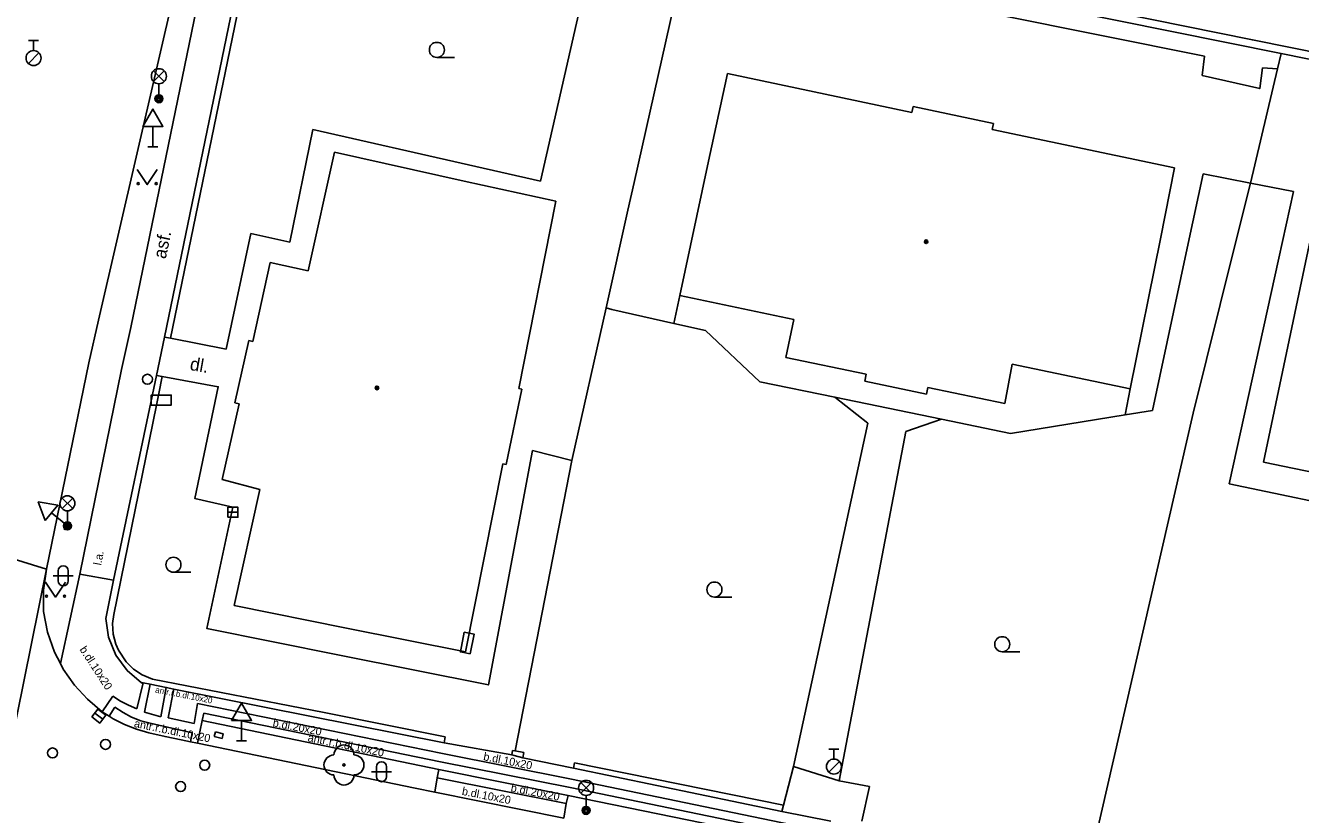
# Model space of a CAD drawing. Extents: x -595546 to -593986, y -1160845 to -1159202.
# Drawn here: x -595498.2 to -595434.5, y -1159503.2 to -1159463.8 of the extents above; entities that cross this region are included whole.
import ezdxf

# ---------------------------------------------------------------- set-up
doc = ezdxf.new("R2010")
doc.units = 0
for name, color, linetype in [('Level 22', 7, 'Continuous'), ('Level 24', 7, 'Continuous'), ('Level 27', 7, 'Continuous'), ('Level 28', 7, 'Continuous'), ('Level 31', 7, 'Continuous'), ('Level 33', 7, 'Continuous'), ('Level 34', 7, 'Continuous'), ('Level 36', 7, 'Continuous'), ('Level 39', 7, 'Continuous'), ('neurcene site - povrch.  znaky - skut. stav', 7, 'Continuous'), ('Specificka linie pasportu komunikaci', 7, 'Continuous'), ('TM - budovy zdene_ betonove - VP', 7, 'Continuous'), ('TM - chodniky - VP', 7, 'Continuous'), ('TM - komunikace - VP', 7, 'Continuous'), ('TM - letecke snimky - pomocna linie', 7, 'Continuous'), ('TM - plot drateny_ kovovy - VP', 7, 'Continuous'), ('TM - plot zdeny_ ohradni zed - VP', 7, 'Continuous'), ('TM - podezdivka plotu - VP', 7, 'Continuous'), ('TM - popis povrchu', 7, 'Continuous'), ('TM - rozhrani mezi zpev. plochami mezi sebou - VP', 7, 'Continuous'), ('TM - rozhrani ploch obecne - VP', 7, 'Continuous'), ('TM - vjezd na pozemek', 7, 'Continuous'), ('TM - zed operna - VP', 7, 'Continuous')]:
    doc.layers.add(name, color=color, linetype=linetype)

msp = doc.modelspace()

# ---------------------------------------------------------------- linework, layer by layer
at = {"layer": 'Level 22'}
msp.add_circle((-595482.27, -1159500.7), 0.05, dxfattribs=at)
for centre, start, end in [((-595482.27, -1159500.2), 0, 180), ((-595482.77, -1159500.7), 90, 270), ((-595481.77, -1159500.7), 270, 90), ((-595482.27, -1159501.2), 180, 0)]:
    msp.add_arc(centre, 0.5, start, end, dxfattribs=at)
at = {"layer": 'Level 24'}
for points in [[(-595491.897, -1159482.728), (-595490.897, -1159482.728), (-595490.897, -1159482.228), (-595491.897, -1159482.228)], [(-595475.957, -1159495.145), (-595475.771, -1159494.162), (-595476.262, -1159494.069), (-595476.448, -1159495.052)]]:
    msp.add_lwpolyline(points, close=True, dxfattribs=at)
at = {"layer": 'Level 27'}
for p, q in [((-595488.07, -1159488.08), (-595487.57, -1159488.08)), ((-595494.717, -1159498.107), (-595494.323, -1159498.413))]:
    msp.add_line(p, q, dxfattribs=at)
for points in [[(-595488.07, -1159488.33), (-595487.57, -1159488.33), (-595487.57, -1159487.83), (-595488.07, -1159487.83)], [(-595494.871, -1159498.304), (-595494.476, -1159498.611), (-595494.169, -1159498.216), (-595494.564, -1159497.909)]]:
    msp.add_lwpolyline(points, close=True, dxfattribs=at)
at = {"layer": 'Level 28'}
for p, q in [((-595498.03, -1159464.525), (-595497.53, -1159464.525)), ((-595497.78, -1159465.025), (-595497.78, -1159464.525)), ((-595498.038, -1159465.672), (-595497.508, -1159465.142)), ((-595458.04, -1159499.905), (-595457.54, -1159499.905)), ((-595457.79, -1159500.405), (-595457.79, -1159499.905)), ((-595458.048, -1159501.052), (-595457.518, -1159500.522))]:
    msp.add_line(p, q, dxfattribs=at)
for centre in [(-595497.78, -1159465.4), (-595457.79, -1159500.78)]:
    msp.add_circle(centre, 0.375, dxfattribs=at)
at = {"layer": 'Level 31'}
for centre in [(-595492.09, -1159481.44), (-595494.18, -1159499.67), (-595496.83, -1159500.1), (-595489.23, -1159500.71), (-595490.43, -1159501.78)]:
    msp.add_circle(centre, 0.25, dxfattribs=at)
at = {"layer": 'Level 33'}
for p, q in [((-595491.785, -1159466.57), (-595491.255, -1159466.04)), ((-595491.785, -1159466.04), (-595491.255, -1159466.57)), ((-595491.52, -1159466.68), (-595491.52, -1159467.43)), ((-595496.355, -1159487.9), (-595495.825, -1159487.37)), ((-595496.355, -1159487.37), (-595495.825, -1159487.9)), ((-595496.09, -1159488.01), (-595496.09, -1159488.76)), ((-595470.435, -1159502.11), (-595469.905, -1159501.58)), ((-595470.435, -1159501.58), (-595469.905, -1159502.11)), ((-595470.17, -1159502.22), (-595470.17, -1159502.97))]:
    msp.add_line(p, q, dxfattribs=at)
for centre, radius in [((-595491.52, -1159466.305), 0.375), ((-595491.52, -1159467.43), 0.2), ((-595491.52, -1159467.43), 0.145), ((-595491.52, -1159467.43), 0.0876), ((-595496.09, -1159487.635), 0.375), ((-595496.09, -1159488.76), 0.2), ((-595496.09, -1159488.76), 0.145), ((-595496.09, -1159488.76), 0.0876), ((-595470.17, -1159501.845), 0.375), ((-595470.17, -1159502.97), 0.2), ((-595470.17, -1159502.97), 0.145), ((-595470.17, -1159502.97), 0.0876)]:
    msp.add_circle(centre, radius, dxfattribs=at)
at = {"layer": 'Level 34'}
for p, q in [((-595491.82, -1159468.812), (-595491.82, -1159469.83)), ((-595492.07, -1159469.83), (-595491.57, -1159469.83)), ((-595496.876, -1159488.113), (-595496.09, -1159488.76)), ((-595496.249, -1159488.953), (-595495.931, -1159488.567)), ((-595487.39, -1159498.472), (-595487.39, -1159499.49)), ((-595487.64, -1159499.49), (-595487.14, -1159499.49))]:
    msp.add_line(p, q, dxfattribs=at)
for points in [[(-595492.32, -1159468.812), (-595491.32, -1159468.812), (-595491.82, -1159467.946)], [(-595497.194, -1159488.5), (-595496.559, -1159487.727), (-595497.545, -1159487.563)], [(-595487.89, -1159498.472), (-595486.89, -1159498.472), (-595487.39, -1159497.606)]]:
    msp.add_lwpolyline(points, close=True, dxfattribs=at)
at = {"layer": 'Level 36'}
for p, q in [((-595477.63, -1159465.365), (-595476.755, -1159465.365)), ((-595496.546, -1159491.006), (-595496.546, -1159491.506)), ((-595496.046, -1159491.006), (-595496.046, -1159491.506)), ((-595490.79, -1159491.075), (-595489.915, -1159491.075)), ((-595496.796, -1159491.256), (-595495.796, -1159491.256)), ((-595463.76, -1159492.315), (-595462.885, -1159492.315)), ((-595449.38, -1159495.045), (-595448.505, -1159495.045)), ((-595480.646, -1159500.786), (-595480.646, -1159501.286)), ((-595480.146, -1159500.786), (-595480.146, -1159501.286)), ((-595480.896, -1159501.036), (-595479.896, -1159501.036))]:
    msp.add_line(p, q, dxfattribs=at)
for points in [[(-595492.6, -1159470.97), (-595492.1, -1159471.72), (-595491.6, -1159470.97)], [(-595497.18, -1159491.57), (-595496.68, -1159492.32), (-595496.18, -1159491.57)]]:
    msp.add_lwpolyline(points, dxfattribs=at)
for centre, radius in [((-595477.63, -1159464.99), 0.375), ((-595492.55, -1159471.67), 0.05), ((-595491.651, -1159471.67), 0.05), ((-595490.79, -1159490.7), 0.375), ((-595463.76, -1159491.94), 0.375), ((-595497.13, -1159492.27), 0.05), ((-595496.231, -1159492.27), 0.05), ((-595449.38, -1159494.67), 0.375)]:
    msp.add_circle(centre, radius, dxfattribs=at)
for centre, start, end in [((-595496.296, -1159491.006), 0, 180), ((-595496.296, -1159491.506), 180, 0), ((-595480.396, -1159500.786), 0, 180), ((-595480.396, -1159501.286), 180, 0)]:
    msp.add_arc(centre, 0.25, start, end, dxfattribs=at)
at = {"layer": 'Level 39'}
for centre, radius in [((-595453.18, -1159474.57), 0.09), ((-595453.18, -1159474.57), 0.0398), ((-595480.62, -1159481.87), 0.09), ((-595480.62, -1159481.87), 0.0398)]:
    msp.add_circle(centre, radius, dxfattribs=at)
at = {"layer": 'neurcene site - povrch.  znaky - skut. stav'}
for points in [[(-595488.75, -1159499.28), (-595488.69, -1159499.04)], [(-595488.36, -1159499.38), (-595488.75, -1159499.28)], [(-595488.69, -1159499.04), (-595488.3, -1159499.15)], [(-595488.3, -1159499.15), (-595488.36, -1159499.38)]]:
    msp.add_lwpolyline(points, dxfattribs=at)
at = {"layer": 'Specificka linie pasportu komunikaci'}
for points in [[(-595493.39, -1159480.95), (-595492.92, -1159478.85)], [(-595511.02, -1159486.63), (-595497.13, -1159490.93)], [(-595500.88, -1159509.4), (-595497.13, -1159490.93)]]:
    msp.add_lwpolyline(points, dxfattribs=at)
at = {"layer": 'TM - budovy zdene_ betonove - VP'}
for points in [[(-595465.49, -1159477.26), (-595464.099, -1159470.78), (-595463.11, -1159466.17)], [(-595463.11, -1159466.17), (-595453.89, -1159468.11)], [(-595453.89, -1159468.11), (-595453.83, -1159467.82)], [(-595453.83, -1159467.82), (-595449.82, -1159468.66)], [(-595449.82, -1159468.66), (-595449.88, -1159468.96)], [(-595449.88, -1159468.96), (-595440.77, -1159470.88)], [(-595484.06, -1159476.03), (-595482.74, -1159470.1)], [(-595482.74, -1159470.1), (-595476.26, -1159471.54), (-595471.69, -1159472.55)], [(-595440.77, -1159470.88), (-595441.48, -1159474.43), (-595442.98, -1159481.91)], [(-595471.69, -1159472.55), (-595473.54, -1159481.9)], [(-595436.33, -1159485.58), (-595434.23, -1159475.61), (-595433.53, -1159472.31)], [(-595486.82, -1159479.55), (-595485.95, -1159475.61)], [(-595485.95, -1159475.61), (-595484.06, -1159476.03)], [(-595459.79, -1159478.45), (-595465.49, -1159477.26)], [(-595460.19, -1159480.36), (-595459.79, -1159478.45)], [(-595487.73, -1159482.61), (-595487.03, -1159479.5)], [(-595487.03, -1159479.5), (-595486.82, -1159479.55)], [(-595456.18, -1159481.19), (-595460.19, -1159480.36)], [(-595448.89, -1159480.69), (-595449.25, -1159482.65)], [(-595442.98, -1159481.91), (-595448.89, -1159480.69)], [(-595456.25, -1159481.53), (-595456.18, -1159481.19)], [(-595453.16, -1159482.19), (-595456.25, -1159481.53)], [(-595473.38, -1159481.93), (-595474.17, -1159485.7)], [(-595473.54, -1159481.9), (-595473.38, -1159481.93)], [(-595453.09, -1159481.85), (-595453.16, -1159482.19)], [(-595449.25, -1159482.65), (-595453.09, -1159481.85)], [(-595488.35, -1159486.45), (-595487.51, -1159482.66)], [(-595487.51, -1159482.66), (-595487.73, -1159482.61)], [(-595474.33, -1159485.67), (-595476.2, -1159495.05)], [(-595474.17, -1159485.7), (-595474.33, -1159485.67)], [(-595424.64, -1159487.99), (-595436.33, -1159485.58)], [(-595486.48, -1159486.95), (-595488.35, -1159486.45)], [(-595487.76, -1159492.74), (-595486.48, -1159486.95)], [(-595476.2, -1159495.05), (-595482.15, -1159493.86), (-595487.76, -1159492.74)]]:
    msp.add_lwpolyline(points, dxfattribs=at)
at = {"layer": 'TM - chodniky - VP'}
for points in [[(-595489.71, -1159457.59), (-595488.59, -1159457.82), (-595492.92, -1159478.85)], [(-595470.35, -1159462.33), (-595472.45, -1159471.55)], [(-595483.82, -1159468.97), (-595484.98, -1159474.59)], [(-595472.45, -1159471.55), (-595476.05, -1159470.73), (-595483.82, -1159468.97)], [(-595439.34, -1159471.18), (-595440.09, -1159474.66), (-595441.88, -1159483)], [(-595436.98, -1159471.64), (-595439.34, -1159471.18)], [(-595438.05, -1159486.66), (-595435.56, -1159475.39), (-595434.82, -1159472.06)], [(-595434.82, -1159472.06), (-595436.98, -1159471.64)], [(-595486.93, -1159474.16), (-595488.15, -1159479.94)], [(-595484.98, -1159474.59), (-595486.93, -1159474.16)], [(-595465.79, -1159478.65), (-595468.88, -1159477.95), (-595469.17, -1159477.88)], [(-595464.21, -1159479.01), (-595465.79, -1159478.65)], [(-595461.5, -1159481.56), (-595464.21, -1159479.01)], [(-595488.15, -1159479.94), (-595490.94, -1159479.39)], [(-595495.47, -1159491.18), (-595493.39, -1159480.95)], [(-595491.35, -1159481.3), (-595488.55, -1159481.81), (-595489.73, -1159487.39), (-595487.83, -1159487.83), (-595489.13, -1159493.88), (-595482.5, -1159495.21), (-595475.05, -1159496.7), (-595472.85, -1159485), (-595470.88, -1159485.5)], [(-595457.74, -1159482.33), (-595461.5, -1159481.56)], [(-595456.09, -1159483.63), (-595457.74, -1159482.33)], [(-595454.19, -1159484.04), (-595452.42, -1159483.43)], [(-595448.96, -1159484.14), (-595452.42, -1159483.43)], [(-595443.24, -1159483.22), (-595448.96, -1159484.14)], [(-595441.88, -1159483), (-595443.24, -1159483.22)], [(-595459.81, -1159500.77), (-595456.09, -1159483.63)], [(-595457.52, -1159501.49), (-595454.19, -1159484.04)], [(-595424.01, -1159489.59), (-595438.05, -1159486.66)], [(-595489.59, -1159499.61), (-595489.36, -1159498.48)], [(-595489.36, -1159498.48), (-595477.53, -1159500.92)], [(-595477.73, -1159502.06), (-595477.61, -1159501.35), (-595477.53, -1159500.92)]]:
    msp.add_lwpolyline(points, dxfattribs=at)
at = {"layer": 'TM - komunikace - VP'}
for points in [[(-595494.53, -1159478.48), (-595489.71, -1159457.59)], [(-595495.02, -1159480.62), (-595494.53, -1159478.48)], [(-595495.02, -1159480.62), (-595497.13, -1159490.93)], [(-595497.29, -1159491.97), (-595497.13, -1159490.93)], [(-595496.74, -1159495.06), (-595497.09, -1159494.07), (-595497.28, -1159493.03), (-595497.29, -1159491.97)], [(-595494.35, -1159498.04), (-595495.09, -1159497.42), (-595495.74, -1159496.71), (-595496.3, -1159495.92), (-595496.44, -1159495.64), (-595496.74, -1159495.06)], [(-595493.24, -1159498.68), (-595493.81, -1159498.39), (-595494.01, -1159498.26), (-595494.35, -1159498.04)], [(-595492.02, -1159499.09), (-595492.64, -1159498.92), (-595493.24, -1159498.68)], [(-595489.59, -1159499.61), (-595489.94, -1159499.54), (-595490.4, -1159499.45), (-595491.21, -1159499.28), (-595492.02, -1159499.09)], [(-595471.29, -1159503.35), (-595477.73, -1159502.06), (-595478.72, -1159501.85), (-595489.59, -1159499.61)], [(-595471.29, -1159503.35), (-595471.16, -1159502.63), (-595471.07, -1159502.22)], [(-595471.07, -1159502.22), (-595460.65, -1159504.36)]]:
    msp.add_lwpolyline(points, dxfattribs=at)
at = {"layer": 'TM - letecke snimky - pomocna linie'}
for points in [[(-595465.49, -1159477.26), (-595465.79, -1159478.65)], [(-595442.98, -1159481.91), (-595443.24, -1159483.22)]]:
    msp.add_lwpolyline(points, dxfattribs=at)
at = {"layer": 'TM - plot drateny_ kovovy - VP'}
for points in [[(-595490.94, -1159479.39), (-595486.59, -1159458.28)], [(-595406.07, -1159470.72), (-595422.18, -1159467.46), (-595436.88, -1159464.49), (-595451.89, -1159461.45), (-595466.61, -1159458.57)], [(-595435.44, -1159465.18), (-595435.62, -1159465.93)], [(-595435.62, -1159465.93), (-595436.98, -1159471.64)], [(-595436.98, -1159471.64), (-595437.82, -1159475.02), (-595439.84, -1159483.14)], [(-595491.23, -1159479.33), (-595490.94, -1159479.39)], [(-595493.77, -1159493.19), (-595491.64, -1159482.73), (-595491.52, -1159482.15), (-595491.35, -1159481.3)], [(-595491.35, -1159481.3), (-595491.64, -1159481.25)], [(-595439.84, -1159483.14), (-595445.06, -1159505.81), (-595445.12, -1159506.09)], [(-595473.72, -1159500), (-595470.88, -1159485.5)], [(-595491.84, -1159496.41), (-595492.35, -1159496.2), (-595492.78, -1159495.91), (-595493.15, -1159495.55), (-595493.54, -1159494.97), (-595493.67, -1159494.66), (-595493.8, -1159494.16), (-595493.84, -1159493.64), (-595493.77, -1159493.19)], [(-595477.21, -1159499.29), (-595483.26, -1159498.08), (-595491.84, -1159496.41)]]:
    msp.add_lwpolyline(points, dxfattribs=at)
at = {"layer": 'TM - plot zdeny_ ohradni zed - VP'}
for points in [[(-595473.85, -1159499.97), (-595473.72, -1159500), (-595473.29, -1159500.08)], [(-595470.76, -1159500.59), (-595460.31, -1159502.71)], [(-595460.31, -1159502.71), (-595459.81, -1159500.77)], [(-595457.52, -1159501.49), (-595456.02, -1159501.78), (-595456.39, -1159503.5)]]:
    msp.add_lwpolyline(points, dxfattribs=at)
at = {"layer": 'TM - podezdivka plotu - VP'}
for points in [[(-595486.88, -1159458.2), (-595491.23, -1159479.33)], [(-595451.75, -1159461.88), (-595435.44, -1159465.18)], [(-595435.44, -1159465.18), (-595405.35, -1159471.27), (-595402.64, -1159471.83)], [(-595493.79, -1159491.47), (-595491.64, -1159481.25)], [(-595493.79, -1159491.47), (-595494.17, -1159493.38)], [(-595492.38, -1159496.59), (-595493.11, -1159495.98), (-595493.67, -1159495.21), (-595494.03, -1159494.32), (-595494.17, -1159493.38)], [(-595492.38, -1159496.59), (-595492.31, -1159496.6), (-595491.96, -1159496.67), (-595491.15, -1159496.83), (-595490.77, -1159496.91), (-595477.26, -1159499.59)], [(-595477.26, -1159499.59), (-595477.21, -1159499.29)], [(-595473.89, -1159500.19), (-595473.85, -1159499.97)], [(-595473.34, -1159500.34), (-595473.29, -1159500.08)], [(-595473.89, -1159500.19), (-595473.76, -1159500.22), (-595473.34, -1159500.34)], [(-595470.81, -1159500.86), (-595470.76, -1159500.59)], [(-595470.81, -1159500.86), (-595460.39, -1159503.02)], [(-595460.39, -1159503.02), (-595460.31, -1159502.71)]]:
    msp.add_lwpolyline(points, dxfattribs=at)
at = {"layer": 'TM - rozhrani mezi zpev. plochami mezi sebou - VP'}
for points in [[(-595496.44, -1159495.64), (-595495.47, -1159491.18)], [(-595495.47, -1159491.18), (-595493.79, -1159491.47)], [(-595492.62, -1159497.9), (-595492.31, -1159496.6)], [(-595491.42, -1159498.29), (-595492.23, -1159498.06), (-595491.96, -1159496.67)], [(-595491.42, -1159498.29), (-595491.15, -1159496.83)], [(-595490.77, -1159496.91), (-595491.06, -1159498.34)], [(-595494.35, -1159498.04), (-595493.82, -1159497.27)], [(-595492.62, -1159497.9), (-595493.04, -1159497.72), (-595493.44, -1159497.51), (-595493.82, -1159497.27)], [(-595493.72, -1159497.81), (-595494.01, -1159498.26)], [(-595491.96, -1159498.62), (-595492.42, -1159498.49), (-595492.88, -1159498.31), (-595493.31, -1159498.08), (-595493.72, -1159497.81)], [(-595489.75, -1159498.63), (-595489.59, -1159497.63)], [(-595370.32, -1159522.08), (-595380.93, -1159519.91), (-595394.76, -1159517.12), (-595403.17, -1159515.37), (-595410.86, -1159513.83), (-595413.8, -1159513.18), (-595420.86, -1159511.75), (-595432.71, -1159509.37), (-595440.2, -1159507.83), (-595448.17, -1159506.08), (-595457.78, -1159504.11), (-595460.45, -1159503.57), (-595470.9, -1159501.41), (-595477.35, -1159500.12), (-595489.59, -1159497.63)], [(-595489.36, -1159498.48), (-595489.28, -1159498.12)], [(-595370.36, -1159522.42), (-595380.99, -1159520.33), (-595394.84, -1159517.51), (-595403.36, -1159515.78), (-595410.97, -1159514.21), (-595413.92, -1159513.62), (-595420.93, -1159512.18), (-595432.79, -1159509.75), (-595440.24, -1159508.16), (-595448.24, -1159506.5), (-595458.11, -1159504.45), (-595460.57, -1159503.97), (-595470.97, -1159501.83), (-595477.44, -1159500.54), (-595489.28, -1159498.12)], [(-595489.85, -1159499.09), (-595491.96, -1159498.62)], [(-595491.06, -1159498.34), (-595489.75, -1159498.63)], [(-595489.85, -1159499.09), (-595489.94, -1159499.54)], [(-595477.61, -1159501.35), (-595471.16, -1159502.63)], [(-595477.53, -1159500.92), (-595471.07, -1159502.22)]]:
    msp.add_lwpolyline(points, dxfattribs=at)
at = {"layer": 'TM - rozhrani ploch obecne - VP'}
for points in [[(-595468.08, -1159473), (-595467.77, -1159471.62), (-595465.19, -1159460.09)], [(-595435.62, -1159465.93), (-595436.37, -1159465.89), (-595436.51, -1159466.92), (-595439.39, -1159466.27), (-595439.28, -1159465.31), (-595460.02, -1159461.13)], [(-595491.64, -1159481.25), (-595491.23, -1159479.33)], [(-595452.42, -1159483.43), (-595457.74, -1159482.33)], [(-595460.39, -1159503.02), (-595457.94, -1159503.5)]]:
    msp.add_lwpolyline(points, dxfattribs=at)
at = {"layer": 'TM - vjezd na pozemek'}
for points in [[(-595477.26, -1159499.59), (-595473.89, -1159500.19)], [(-595473.34, -1159500.34), (-595470.81, -1159500.86)], [(-595457.52, -1159501.49), (-595459.81, -1159500.77)]]:
    msp.add_lwpolyline(points, dxfattribs=at)
at = {"layer": 'TM - zed operna - VP'}
for points in [[(-595469.17, -1159477.88), (-595468.08, -1159473)], [(-595470.88, -1159485.5), (-595469.17, -1159477.88)]]:
    msp.add_lwpolyline(points, dxfattribs=at)

# ---------------------------------------------------------------- texts
at = {"layer": 'TM - popis povrchu'}
for s, height, rotation, p in [('asf.', 0.65, 78, (-595491.18, -1159475.46)), ('dl.', 0.65, 350, (-595490, -1159480.97)), ('l.a.', 0.4, 79.56732, (-595494.4, -1159490.75)), ('b.dl.10x20', 0.4, 303.17865, (-595495.5, -1159494.93)), ('antr.r.b.dl.10x20', 0.3, 349, (-595491.72, -1159497.08)), ('antr.r.b.dl.10x20', 0.4, 348.42015, (-595492.78, -1159498.8)), ('b.dl.20x20', 0.4, 349.0321, (-595485.85, -1159498.77)), ('antr.r.b.dl.10x20', 0.4, 348.42015, (-595484.1, -1159499.51)), ('b.dl.10x20', 0.4, 349.0321, (-595475.33, -1159500.46)), ('b.dl.10x20', 0.4, 349.0321, (-595476.4, -1159502.19)), ('b.dl.20x20', 0.4, 349.0321, (-595473.96, -1159502.02))]:
    msp.add_text(s, height=height, rotation=rotation, dxfattribs=at).set_placement(p)

doc.saveas('drawing.dxf')
